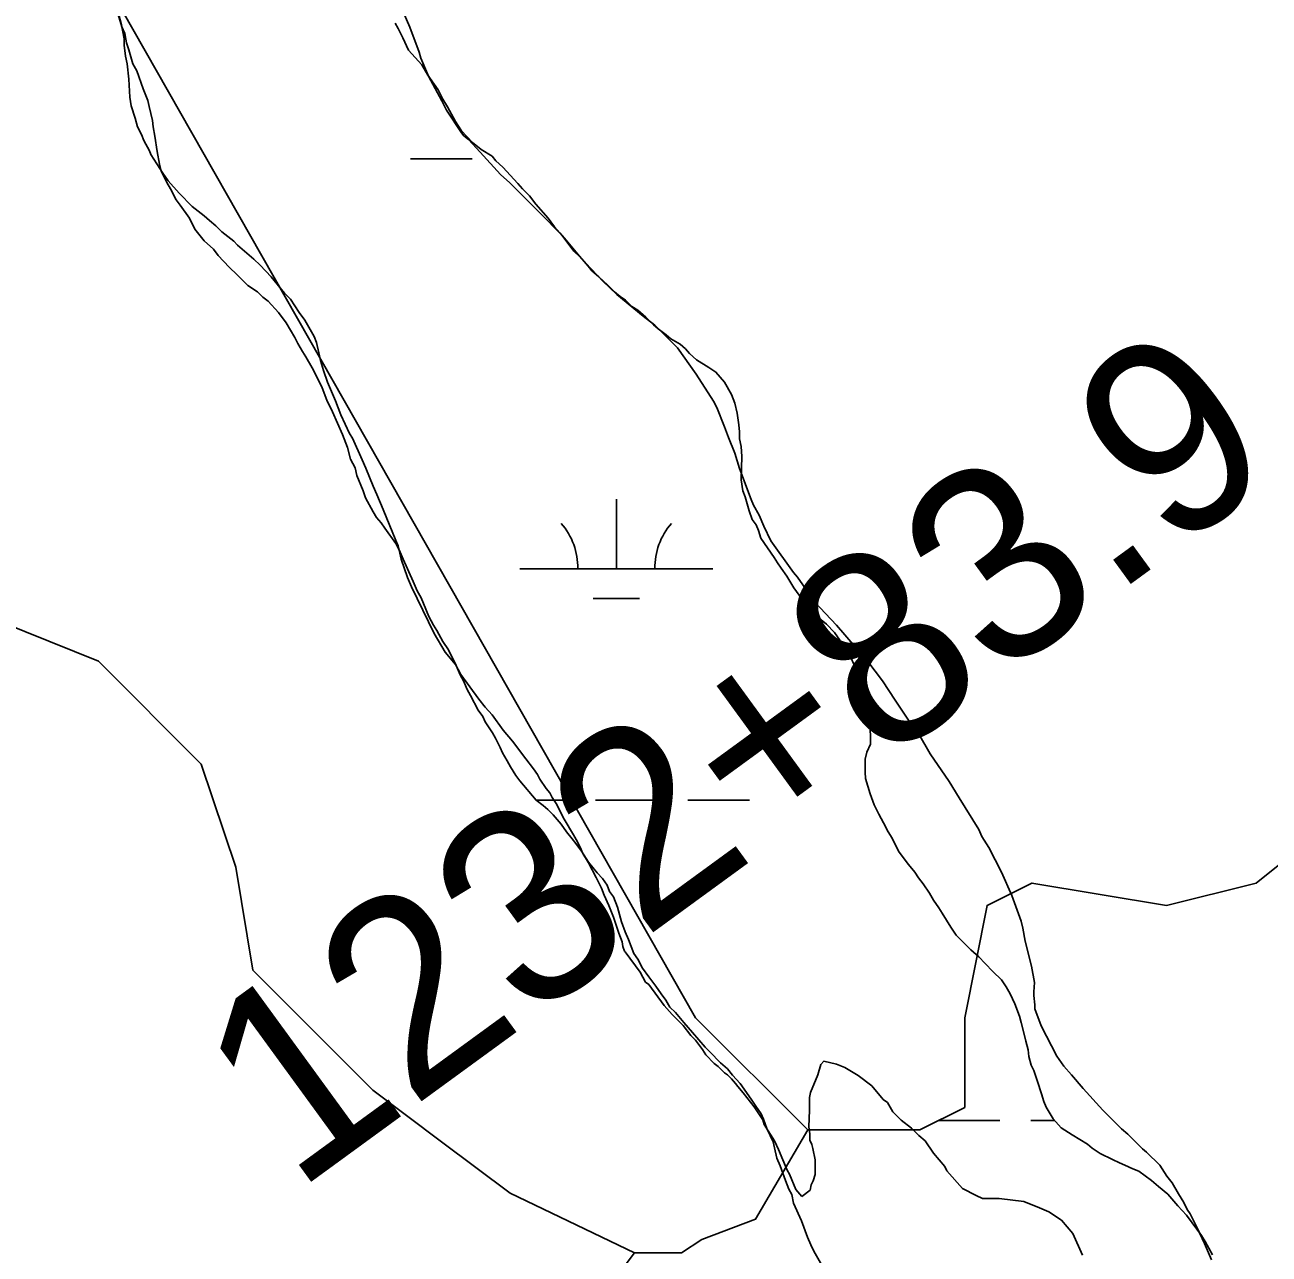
# Model space of a CAD drawing. Extents: x 3177185 to 3215018, y 812988 to 838321.
# Drawn here: x 3187403 to 3188049, y 831955 to 832593 of the extents above; entities that cross this region are included whole.
import ezdxf

# ---------------------------------------------------------------- set-up
doc = ezdxf.new("R2010")
doc.units = 0
for name, color, linetype in [('V-SITE-VEGE', 7, 'Continuous'), ('V-SURV-IDEN', 7, 'Continuous'), ('V-TOPO-SHOR', 7, 'Continuous'), ('V-WETL-SWMP', 7, 'Continuous')]:
    doc.layers.add(name, color=color, linetype=linetype)

msp = doc.modelspace()

# ---------------------------------------------------------------- linework, layer by layer
at = {"layer": 'V-SITE-VEGE'}
for p, q in [((3187450.33, 832603.38), (3187453.19, 832592.91)), ((3187602.68, 832591.72), (3187596.97, 832605)), ((3187453.19, 832592.91), (3187454.44, 832585.66)), ((3187607.57, 832578.85), (3187602.68, 832591.72)), ((3187454.44, 832585.66), (3187454.45, 832582.44)), ((3187454.45, 832582.44), (3187455.28, 832576.8)), ((3187455.28, 832576.8), (3187456.11, 832572.78)), ((3187608.39, 832575.63), (3187607.57, 832578.85)), ((3187612.46, 832566.38), (3187608.39, 832575.63)), ((3187456.11, 832572.78), (3187456.95, 832564.72)), ((3187456.95, 832564.72), (3187457.4, 832555.45)), ((3187619.37, 832553.51), (3187612.46, 832566.38)), ((3187457.4, 832555.45), (3187458.22, 832551.02)), ((3187458.22, 832551.02), (3187460.27, 832544.58)), ((3187621.81, 832548.69), (3187619.37, 832553.51)), ((3187629.52, 832537.04), (3187621.81, 832548.69)), ((3187460.27, 832544.58), (3187461.5, 832540.16)), ((3187461.5, 832540.16), (3187463.53, 832536.14)), ((3187463.53, 832536.14), (3187464.75, 832532.92)), ((3187630.74, 832535.43), (3187629.52, 832537.04)), ((3187633.17, 832533.43), (3187630.74, 832535.43)), ((3187464.75, 832532.92), (3187467.6, 832527.69)), ((3187639.24, 832527.01), (3187633.17, 832533.43)), ((3187467.6, 832527.69), (3187468.41, 832525.68)), ((3187468.41, 832525.68), (3187474.5, 832516.04)), ((3187649.77, 832515.37), (3187639.24, 832527.01)), ((3187474.5, 832516.04), (3187477.34, 832512.02)), ((3187477.34, 832512.02), (3187483.01, 832505.6)), ((3187654.63, 832510.96), (3187649.77, 832515.37)), ((3187662.73, 832502.93), (3187654.63, 832510.96)), ((3187483.01, 832505.6), (3187489.89, 832498.78)), ((3187670.01, 832495.72), (3187662.73, 832502.93)), ((3187489.89, 832498.78), (3187495.96, 832493.97)), ((3187495.96, 832493.97), (3187498.8, 832491.56)), ((3187498.8, 832491.56), (3187502.03, 832488.76)), ((3187681.75, 832483.68), (3187670.01, 832495.72)), ((3187502.03, 832488.76), (3187505.27, 832485.55)), ((3187505.27, 832485.55), (3187511.34, 832480.74)), ((3187687.84, 832475.65), (3187681.75, 832483.68)), ((3187511.34, 832480.74), (3187513.36, 832478.74)), ((3187513.36, 832478.74), (3187521.85, 832471.52)), ((3187521.85, 832471.52), (3187525.09, 832468.31)), ((3187691.08, 832472.44), (3187687.84, 832475.65)), ((3187702.82, 832460), (3187691.08, 832472.44)), ((3187525.09, 832468.31), (3187530.76, 832462.29)), ((3187530.76, 832462.29), (3187537.65, 832453.86)), ((3187710.1, 832453.18), (3187702.82, 832460)), ((3187537.65, 832453.86), (3187540.89, 832450.65)), ((3187723.86, 832441.96), (3187710.1, 832453.18)), ((3187540.89, 832450.65), (3187545.35, 832443.82)), ((3187545.35, 832443.82), (3187548.2, 832439.8)), ((3187548.2, 832439.8), (3187553.07, 832431.36)), ((3187729.93, 832437.15), (3187723.86, 832441.96)), ((3187741.66, 832425.52), (3187729.93, 832437.15)), ((3187553.07, 832431.36), (3187554.29, 832428.14)), ((3187554.29, 832428.14), (3187555.53, 832422.91)), ((3187751.4, 832411.86), (3187741.66, 832425.52)), ((3187555.53, 832422.91), (3187556.35, 832418.89)), ((3187556.35, 832418.89), (3187557.99, 832413.65)), ((3187557.99, 832413.65), (3187560.03, 832407.62)), ((3187560.03, 832407.62), (3187564.1, 832397.96)), ((3187760.33, 832397.8), (3187751.4, 832411.86)), ((3187564.1, 832397.96), (3187566.96, 832390.72)), ((3187761.96, 832394.58), (3187760.33, 832397.8)), ((3187766.03, 832384.52), (3187761.96, 832394.58)), ((3187566.96, 832390.72), (3187571.43, 832381.07)), ((3187571.43, 832381.07), (3187573.06, 832378.66)), ((3187768.07, 832378.89), (3187766.03, 832384.52)), ((3187573.06, 832378.66), (3187577.95, 832367.4)), ((3187771.33, 832370.84), (3187768.07, 832378.89)), ((3187577.95, 832367.4), (3187579.98, 832362.97)), ((3187773.79, 832362.79), (3187771.33, 832370.84)), ((3187579.98, 832362.97), (3187583.65, 832353.72)), ((3187779.91, 832346.7), (3187773.79, 832362.79)), ((3187583.65, 832353.72), (3187585.68, 832349.3)), ((3187585.68, 832349.3), (3187588.95, 832341.66)), ((3187588.95, 832341.66), (3187595.47, 832325.57)), ((3187781.13, 832343.89), (3187779.91, 832346.7)), ((3187783.97, 832338.66), (3187781.13, 832343.89)), ((3187786.42, 832333.03), (3187783.97, 832338.66)), ((3187790.08, 832325.39), (3187786.42, 832333.03)), ((3187595.47, 832325.57), (3187596.69, 832322.75)), ((3187596.69, 832322.75), (3187598.33, 832315.91)), ((3187801.84, 832308.92), (3187790.08, 832325.39)), ((3187598.33, 832315.91), (3187601.6, 832306.25)), ((3187601.6, 832306.25), (3187603.64, 832301.42)), ((3187803.87, 832306.51), (3187801.84, 832308.92)), ((3187806.71, 832302.49), (3187803.87, 832306.51)), ((3187603.64, 832301.42), (3187615.43, 832277.3)), ((3187811.17, 832295.67), (3187806.71, 832302.49)), ((3187812.79, 832293.66), (3187811.17, 832295.67)), ((3187824.13, 832281.62), (3187812.79, 832293.66)), ((3187615.43, 832277.3), (3187621.12, 832267.65)), ((3187833.85, 832270.38), (3187824.13, 832281.62)), ((3187836.69, 832266.36), (3187833.85, 832270.38)), ((3187621.12, 832267.65), (3187626.39, 832261.23)), ((3187840.34, 832262.75), (3187836.69, 832266.36)), ((3187626.39, 832261.23), (3187629.23, 832256)), ((3187848.04, 832252.71), (3187840.34, 832262.75)), ((3187629.23, 832256), (3187638.56, 832243.15)), ((3187854.53, 832242.67), (3187848.04, 832252.71)), ((3187638.56, 832243.15), (3187641.8, 832239.13)), ((3187641.8, 832239.13), (3187645.45, 832235.12)), ((3187864.27, 832228.2), (3187854.53, 832242.67)), ((3187645.45, 832235.12), (3187651.13, 832227.09)), ((3187651.13, 832227.09), (3187655.99, 832221.47)), ((3187866.7, 832225.39), (3187864.27, 832228.2)), ((3187872.8, 832214.94), (3187866.7, 832225.39)), ((3187655.99, 832221.47), (3187662.88, 832212.23)), ((3187882.53, 832200.48), (3187872.8, 832214.94)), ((3187662.88, 832212.23), (3187666.94, 832207.01)), ((3187666.94, 832207.01), (3187668.96, 832204.19)), ((3187668.96, 832204.19), (3187670.18, 832201.79)), ((3187670.18, 832201.79), (3187673.43, 832196.96)), ((3187887.81, 832192.04), (3187882.53, 832200.48)), ((3187673.43, 832196.96), (3187675.45, 832194.55)), ((3187675.45, 832194.55), (3187676.67, 832192.14)), ((3187676.67, 832192.14), (3187679.11, 832188.53)), ((3187679.11, 832188.53), (3187680.33, 832185.71)), ((3187897.96, 832175.56), (3187887.81, 832192.04)), ((3187680.33, 832185.71), (3187682.77, 832180.89)), ((3187682.77, 832180.89), (3187687.64, 832172.85)), ((3187899.59, 832171.94), (3187897.96, 832175.56)), ((3187687.64, 832172.85), (3187689.68, 832169.23)), ((3187689.68, 832169.23), (3187691.71, 832165.21)), ((3187903.24, 832166.32), (3187899.59, 832171.94)), ((3187691.71, 832165.21), (3187692.52, 832163.2)), ((3187692.52, 832163.2), (3187695.37, 832158.38)), ((3187909.75, 832153.45), (3187903.24, 832166.32)), ((3187695.37, 832158.38), (3187699.43, 832150.74)), ((3187699.43, 832150.74), (3187702.28, 832145.11)), ((3187915.04, 832141.38), (3187909.75, 832153.45)), ((3187702.28, 832145.11), (3187703.5, 832141.48)), ((3187703.5, 832141.48), (3187705.95, 832136.26)), ((3187919.94, 832128.11), (3187915.04, 832141.38)), ((3187705.95, 832136.26), (3187708.39, 832130.22)), ((3187708.39, 832130.22), (3187711.25, 832121.77)), ((3187920.76, 832124.49), (3187919.94, 832128.11)), ((3187922, 832117.64), (3187920.76, 832124.49)), ((3187711.25, 832121.77), (3187712.88, 832117.35)), ((3187712.88, 832117.35), (3187713.3, 832114.93)), ((3187925.29, 832104.76), (3187922, 832117.64)), ((3187713.3, 832114.93), (3187714.12, 832112.52)), ((3187714.12, 832112.52), (3187714.52, 832112.12)), ((3187714.52, 832112.12), (3187722.23, 832101.67)), ((3187926.94, 832096.3), (3187925.29, 832104.76)), ((3187722.23, 832101.67), (3187725.07, 832096.45)), ((3187725.07, 832096.45), (3187726.69, 832095.25)), ((3187926.56, 832091.46), (3187926.94, 832096.3)), ((3187726.69, 832095.25), (3187734.79, 832084.4)), ((3187926.57, 832089.45), (3187926.56, 832091.46)), ((3187734.79, 832084.4), (3187738.85, 832079.58)), ((3187926.99, 832084.62), (3187926.57, 832089.45)), ((3187927, 832082.6), (3187926.99, 832084.62)), ((3187738.85, 832079.58), (3187744.52, 832073.97)), ((3187930.26, 832073.75), (3187927, 832082.6)), ((3187744.52, 832073.97), (3187748.57, 832068.75)), ((3187938.4, 832058.07), (3187930.26, 832073.75)), ((3187748.57, 832068.75), (3187751, 832066.34)), ((3187751, 832066.34), (3187754.65, 832061.52)), ((3187754.65, 832061.52), (3187756.27, 832058.71)), ((3187756.27, 832058.71), (3187760.73, 832054.3)), ((3187942.05, 832052.85), (3187938.4, 832058.07)), ((3187760.73, 832054.3), (3187762.75, 832052.69)), ((3187762.75, 832052.69), (3187765.99, 832049.48)), ((3187814.43, 832048.41), (3187816.02, 832053.8)), ((3187816.02, 832053.8), (3187817.63, 832055.42)), ((3187817.63, 832055.42), (3187824.1, 832053.83)), ((3187824.1, 832053.83), (3187828.42, 832052.24)), ((3187828.42, 832052.24), (3187835.44, 832047.96)), ((3187946.1, 832048.43), (3187942.05, 832052.85)), ((3187765.99, 832049.48), (3187767.6, 832048.28)), ((3187767.6, 832048.28), (3187769.63, 832046.28)), ((3187769.63, 832046.28), (3187771.65, 832043.87)), ((3187810.7, 832039.23), (3187814.43, 832048.41)), ((3187835.44, 832047.96), (3187842.47, 832042.61)), ((3187952.17, 832041.21), (3187946.1, 832048.43)), ((3187771.65, 832043.87), (3187772.87, 832042.26)), ((3187772.87, 832042.26), (3187775.71, 832039.05)), ((3187775.71, 832039.05), (3187781.38, 832031.82)), ((3187810.17, 832036.53), (3187810.7, 832039.23)), ((3187842.47, 832042.61), (3187848.43, 832035.63)), ((3187962.3, 832029.97), (3187952.17, 832041.21)), ((3187781.38, 832031.82), (3187785.85, 832024.99)), ((3187810.2, 832030.07), (3187810.17, 832036.53)), ((3187848.43, 832035.63), (3187850.59, 832034.02)), ((3187850.59, 832034.02), (3187853.31, 832029.19)), ((3187809.7, 832021.45), (3187810.2, 832030.07)), ((3187853.31, 832029.19), (3187857.63, 832024.9)), ((3187972.02, 832020.35), (3187962.3, 832029.97)), ((3187785.85, 832024.99), (3187786.66, 832022.58)), ((3187786.66, 832022.58), (3187791.94, 832014.14)), ((3187810.26, 832017.68), (3187809.7, 832021.45)), ((3187857.63, 832024.9), (3187863.04, 832020.61)), ((3187863.04, 832020.61), (3187866.83, 832016.85)), ((3187975.25, 832017.54), (3187972.02, 832020.35)), ((3187791.94, 832014.14), (3187793.97, 832009.71)), ((3187810.27, 832014.44), (3187810.26, 832017.68)), ((3187811.36, 832012.29), (3187810.27, 832014.44)), ((3187811.91, 832010.14), (3187811.36, 832012.29)), ((3187866.83, 832016.85), (3187870.07, 832014.18)), ((3187870.07, 832014.18), (3187874.42, 832007.73)), ((3187982.95, 832009.92), (3187975.25, 832017.54)), ((3187793.97, 832009.71), (3187798.46, 831998.85)), ((3187813.01, 832004.22), (3187811.91, 832010.14)), ((3187874.42, 832007.73), (3187880.37, 832000.76)), ((3187984.97, 832008.31), (3187982.95, 832009.92)), ((3187991.85, 832001.49), (3187984.97, 832008.31)), ((3187813.04, 831996.68), (3187813.01, 832004.22)), ((3187880.37, 832000.76), (3187881.46, 831998.61)), ((3187995.5, 831995.87), (3187991.85, 832001.49)), ((3187798.46, 831998.85), (3187799.68, 831996.85)), ((3187799.68, 831996.85), (3187803.07, 831988.86)), ((3187810.92, 831991.28), (3187811.98, 831993.44)), ((3187811.98, 831993.44), (3187813.04, 831996.68)), ((3187881.46, 831998.61), (3187889.58, 831989.48)), ((3187998.34, 831992.26), (3187995.5, 831995.87)), ((3187803.07, 831988.86), (3187806.09, 831985.33)), ((3187806.09, 831985.33), (3187810.39, 831988.58)), ((3187810.39, 831988.58), (3187810.92, 831991.28)), ((3187889.58, 831989.48), (3187896.6, 831985.74)), ((3188001.59, 831986.63), (3187998.34, 831992.26)), ((3188004.43, 831982.21), (3188001.59, 831986.63)), ((3187896.6, 831985.74), (3187899.84, 831984.14)), ((3187899.84, 831984.14), (3187908.46, 831984.18)), ((3187908.46, 831984.18), (3187921.4, 831982.63)), ((3187921.4, 831982.63), (3187929.5, 831979.43)), ((3188006.06, 831978.59), (3188004.43, 831982.21)), ((3187929.5, 831979.43), (3187934.35, 831977.3)), ((3187934.35, 831977.3), (3187940.84, 831973.02)), ((3188007.68, 831976.18), (3188006.06, 831978.59)), ((3188011.34, 831968.94), (3188007.68, 831976.18)), ((3187940.84, 831973.02), (3187946.8, 831966.04)), ((3188015.01, 831960.9), (3188011.34, 831968.94)), ((3187946.8, 831966.04), (3187951.7, 831954.75)), ((3188018.67, 831952.45), (3188015.01, 831960.9))]:
    msp.add_line(p, q, dxfattribs=at)
at = {"layer": 'V-TOPO-SHOR'}
for points in [[(3188216.58, 832287.52), (3188100.18, 832194.4), (3188041.98, 832147.84), (3187995.42, 832136.2), (3187925.58, 832147.84), (3187902.3, 832136.2), (3187890.66, 832078), (3187890.66, 832031.44), (3187867.38, 832019.8), (3187809.18, 832019.8), (3187750.99, 832078), (3186796.53, 833754.12), (3185760.59, 835558.29), (3185667.47, 835907.48)], [(3186541.57, 832743.95), (3186612.82, 832699.42), (3186657.36, 832654.89), (3186728.61, 832619.26), (3186826.58, 832601.45), (3186871.11, 832574.73), (3186924.55, 832592.54), (3187031.43, 832548.01), (3187058.15, 832503.48), (3187102.68, 832476.76), (3187138.31, 832476.76), (3187191.74, 832441.13), (3187209.56, 832405.51), (3187254.09, 832378.79), (3187307.53, 832352.07), (3187352.06, 832298.63), (3187441.12, 832263), (3187494.56, 832209.56), (3187512.38, 832156.13), (3187521.28, 832102.69), (3187583.63, 832040.34), (3187619.25, 832013.62), (3187654.88, 831986.9), (3187719.31, 831955.99)], [(3184771.15, 832629.36), (3185301.47, 832493.29), (3186117.89, 832252.55), (3186501.67, 832137.42), (3186602.85, 832133.93), (3186662.16, 832123.46), (3186861.03, 832060.66), (3187248.3, 831949.02), (3187639.06, 831830.39), (3187663.49, 831830.39), (3187677.44, 831837.37), (3187694.89, 831858.3), (3187698.38, 831882.73), (3187705.35, 831910.64), (3187708.84, 831942.04), (3187719.31, 831955.99), (3187736.76, 831955.99), (3187743.73, 831955.99), (3187754.2, 831962.97), (3187782.11, 831973.44), (3187809.18, 832019.8)]]:
    msp.add_lwpolyline(points, dxfattribs=at)
at = {"layer": 'V-WETL-SWMP'}
for p, q in [((3187603.05, 832523.5), (3187635.05, 832523.5)), ((3187709.9, 832310.9), (3187709.9, 832346.9)), ((3187659.9, 832310.9), (3187759.9, 832310.9)), ((3187697.9, 832295.47), (3187721.9, 832295.47)), ((3187668.28, 832190.83), (3187683.05, 832190.83)), ((3187699.05, 832190.83), (3187731.05, 832190.83)), ((3187747.05, 832190.83), (3187779.05, 832190.83)), ((3187876.96, 832024.65), (3187908.96, 832024.65)), ((3187924.96, 832024.65), (3187937.43, 832024.65))]:
    msp.add_line(p, q, dxfattribs=at)
for points in [[(3187470.45, 832535.29), (3187469.62, 832540.12), (3187469.21, 832543.34), (3187467.56, 832550.59), (3187466.74, 832553.81), (3187464.3, 832559.84), (3187461.03, 832569.09), (3187459, 832572.71), (3187456.95, 832579.96), (3187455.72, 832583.58), (3187454.9, 832588.41), (3187453.27, 832592.03), (3187451.22, 832598.87)], [(3187595.12, 832593.89), (3187596.74, 832591.07), (3187599.18, 832586.25), (3187602.03, 832579.81), (3187608.92, 832572.19), (3187612.17, 832566.96), (3187615.41, 832562.14), (3187617.44, 832559.33), (3187619.88, 832554.51), (3187622.31, 832550.49), (3187626.38, 832542.85), (3187629.63, 832538.03), (3187635.29, 832532.01), (3187639.75, 832528.4), (3187645.4, 832524.8), (3187647.43, 832522.39), (3187651.07, 832519.18), (3187658.77, 832510.76), (3187661.2, 832507.95), (3187664.84, 832504.34), (3187668.08, 832499.92), (3187674.57, 832492.69), (3187677.81, 832488.28), (3187680.65, 832485.06), (3187683.08, 832482.25), (3187690.78, 832473.02), (3187693.21, 832470.21), (3187695.23, 832467.8), (3187697.26, 832465.39), (3187700.9, 832462.19), (3187705.35, 832458.18), (3187709, 832454.57), (3187711.83, 832452.16), (3187714.66, 832450.16), (3187717.9, 832446.95), (3187721.13, 832444.95), (3187725.18, 832441.34), (3187729.22, 832437.33), (3187731.65, 832435.33), (3187735.7, 832432.12), (3187738.12, 832430.11), (3187742.97, 832427.32), (3187745.8, 832424.91), (3187747.83, 832422.5), (3187751.47, 832419.3), (3187757.94, 832415.3), (3187761.58, 832412.89), (3187766.03, 832407.68), (3187769.69, 832401.24), (3187771.32, 832396.82), (3187772.55, 832391.58), (3187773.39, 832385.54), (3187773.81, 832381.92), (3187773.82, 832378.29), (3187774.65, 832374.27), (3187775.08, 832369.03), (3187774.73, 832356.94), (3187775.56, 832351.3), (3187776.78, 832348.08), (3187778.83, 832340.83), (3187780.46, 832336.41), (3187782.49, 832333.6), (3187783.71, 832330.78), (3187784.94, 832326.76), (3187791.84, 832316.71), (3187793.46, 832313.9), (3187795.49, 832311.09), (3187798.33, 832307.07), (3187801.98, 832301.04), (3187808.47, 832292.21), (3187811.31, 832288.59), (3187815.36, 832284.98), (3187819, 832282.18), (3187823.05, 832277.77), (3187825.89, 832273.75), (3187829.12, 832270.14), (3187830.75, 832266.52), (3187834.01, 832259.68), (3187836.04, 832255.26), (3187836.88, 832249.62), (3187838.92, 832244.39), (3187839.75, 832238.75), (3187840.98, 832233.52), (3187841.4, 832229.89), (3187841.83, 832224.25), (3187841.85, 832219.82), (3187839.85, 832215.78), (3187839.06, 832212.15), (3187839.08, 832208.93), (3187839.09, 832205.3), (3187839.11, 832202.08), (3187840.34, 832198.05), (3187841.56, 832194.03), (3187843.6, 832188.39), (3187846.04, 832183.57)], [(3187755.92, 832062.66), (3187749.44, 832070.29), (3187744.98, 832075.51), (3187740.52, 832080.72), (3187737.69, 832083.53), (3187735.66, 832087.15), (3187733.23, 832090.36), (3187730.39, 832094.38), (3187726.74, 832099.2), (3187723.49, 832103.62), (3187721.05, 832108.44), (3187719.03, 832111.26), (3187716.17, 832118.49), (3187714.54, 832122.52), (3187712.5, 832127.75), (3187710.45, 832135.4), (3187708.41, 832140.62), (3187706.39, 832143.44), (3187705.16, 832146.66), (3187702.73, 832150.27), (3187699.89, 832153.08), (3187695.44, 832158.7), (3187691.78, 832164.33), (3187688.94, 832168.34), (3187686.92, 832170.75), (3187684.08, 832174.37), (3187681.24, 832178.38), (3187677.19, 832183.2), (3187674.35, 832186.01), (3187671.93, 832188.01), (3187668.29, 832190.82), (3187659.78, 832200.85), (3187657.75, 832203.67), (3187654.91, 832208.08), (3187653.28, 832211.3), (3187650.85, 832215.32), (3187649.62, 832218.14), (3187647.19, 832222.96), (3187645.56, 832225.77), (3187641.91, 832231.4), (3187640.69, 832234.21), (3187638.25, 832237.43), (3187634.19, 832245.07), (3187632.56, 832248.28), (3187630.53, 832252.71), (3187628.9, 832255.92), (3187626.86, 832260.75), (3187622.79, 832268.79), (3187619.95, 832273.21), (3187616.7, 832278.84), (3187615.08, 832281.65), (3187612.64, 832286.07), (3187609.79, 832292.91), (3187608.57, 832295.73), (3187606.54, 832299.34), (3187604.5, 832304.17), (3187599.21, 832315.83), (3187597.17, 832320.66), (3187595.54, 832323.88), (3187589.86, 832331.91), (3187587.84, 832334.72), (3187585.41, 832337.53), (3187583.78, 832340.35), (3187579.72, 832347.58), (3187578.49, 832351.2), (3187575.23, 832359.25), (3187574.41, 832363.28), (3187571.97, 832367.7), (3187570.33, 832373.73), (3187567.88, 832380.58), (3187562.59, 832392.24), (3187559.74, 832398.27), (3187557.29, 832404.71), (3187554.45, 832410.33), (3187552, 832415.16), (3187548.75, 832420.79), (3187547.13, 832423.6), (3187544.69, 832427.62), (3187543.07, 832430.84), (3187538.6, 832438.47), (3187534.54, 832443.69), (3187529.28, 832449.71), (3187526.45, 832451.72), (3187523.62, 832454.53), (3187518.76, 832457.73), (3187515.93, 832460.54), (3187513.1, 832463.34), (3187509.05, 832467.35), (3187503.38, 832473.37), (3187500.95, 832476.59), (3187496.09, 832481), (3187491.23, 832487.02), (3187488.38, 832492.65), (3187483.51, 832499.48), (3187481.48, 832502.29), (3187478.64, 832507.92), (3187476.61, 832511.13), (3187473.76, 832517.17), (3187472.94, 832520.79), (3187471.7, 832527.23), (3187470.45, 832535.29)], [(3187846.04, 832183.57), (3187848.48, 832179.15), (3187850.92, 832174.32), (3187852.95, 832171.11), (3187854.58, 832167.89), (3187856.61, 832163.87), (3187861.48, 832157.44), (3187864.72, 832153.43), (3187866.75, 832150.62), (3187869.18, 832147.4), (3187872.43, 832142.58), (3187874.46, 832138.96), (3187877.3, 832134.95), (3187878.92, 832132.14), (3187883.39, 832124.9), (3187886.23, 832120.88), (3187889.06, 832118.08), (3187893.92, 832113.26), (3187897.96, 832109.65), (3187901.21, 832106.04), (3187905.25, 832102.03), (3187909.71, 832097.62), (3187912.14, 832094), (3187914.17, 832090.38), (3187916.62, 832085.16), (3187919.06, 832078.72), (3187919.88, 832075.5), (3187921.52, 832069.46), (3187922.35, 832065.84), (3187923.58, 832061.41), (3187923.99, 832057.79), (3187925.22, 832053.36), (3187926.45, 832050.54), (3187928.49, 832044.91), (3187930.53, 832038.47), (3187931.76, 832034.45), (3187932.98, 832031.63), (3187936.63, 832025.6), (3187940.69, 832020.79), (3187946.35, 832017.19), (3187954.43, 832012.39), (3187956.85, 832010.38), (3187960.9, 832007.58), (3187967.36, 832004.38), (3187970.99, 832002.79), (3187973.82, 832001.59), (3187977.86, 831999.6), (3187981.09, 831998.4), (3187987.56, 831993.6), (3187991.2, 831990.39), (3187996.06, 831986.38), (3188001.32, 831980.36), (3188005.78, 831975.54), (3188008.62, 831971.53), (3188013.48, 831965.1), (3188015.51, 831961.89), (3188019.17, 831955.05)], [(3187816.48, 831949.69), (3187812.42, 831956.93), (3187810.79, 831960.15), (3187809.16, 831964.17), (3187805.9, 831972.62), (3187801.83, 831981.87), (3187801, 831986.3), (3187799.38, 831989.11), (3187797.75, 831993.54), (3187794.89, 832001.18), (3187793.26, 832005.2), (3187792.03, 832010.44), (3187791.21, 832013.66), (3187787.95, 832020.49), (3187786.32, 832025.32), (3187785.1, 832028.14), (3187782.25, 832032.15), (3187779.82, 832035.77), (3187774.14, 832043.8), (3187770.09, 832048.22), (3187767.66, 832051.43), (3187764.02, 832054.64), (3187758.35, 832060.25), (3187755.92, 832062.66)]]:
    msp.add_lwpolyline(points, dxfattribs=at)
for centre, start, end in [((3187654.65, 832311.37), 359.22818, 40.77184), ((3187765.14, 832311.37), 139.22818, 180.77184)]:
    msp.add_arc(centre, 35.25, start, end, dxfattribs=at)

# ---------------------------------------------------------------- texts
at = {"layer": 'V-SURV-IDEN'}
msp.add_text('1232+83.9', height=100, rotation=36.09874, dxfattribs=at).set_placement((3187543.33, 831986.87))

doc.saveas('drawing.dxf')
